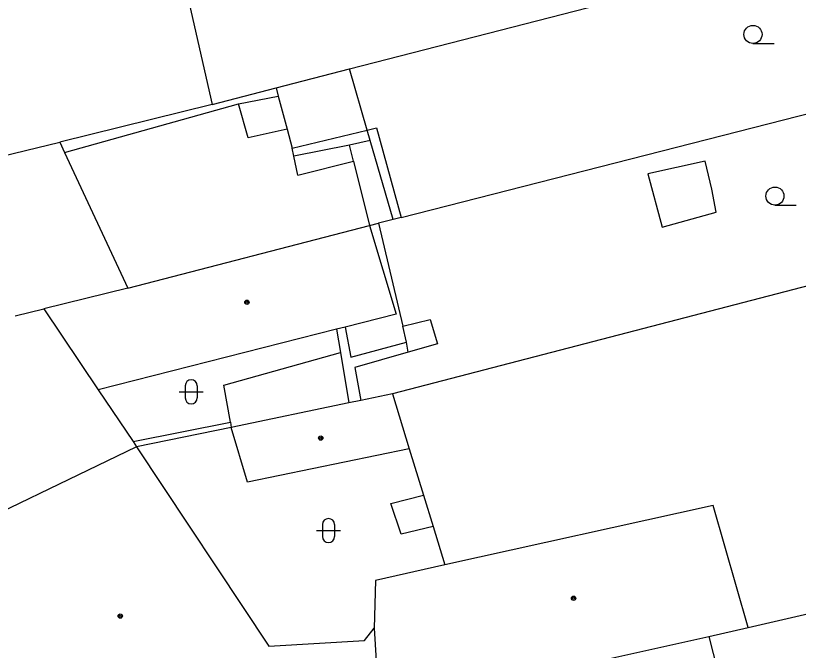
# Model space of a CAD drawing. Extents: x -596229 to -595156, y -1161237 to -1159376.
# Drawn here: x -595305.12 to -595272.67, y -1160420.43 to -1160394.12 of the extents above; entities that cross this region are included whole.
import ezdxf

# ---------------------------------------------------------------- set-up
doc = ezdxf.new("R2010")
doc.units = 0
for name, color, linetype in [('DOP - kresba z DSPS bez souradnic', 7, 'Continuous'), ('DOP - rozhrani ploch obecne', 7, 'Continuous'), ('Level 36', 7, 'Continuous'), ('Level 39', 7, 'Continuous'), ('TM - budovy zdene_ betonove - VP', 7, 'Continuous'), ('TM - letecke snimky - pomocna linie', 7, 'Continuous')]:
    doc.layers.add(name, color=color, linetype=linetype)

msp = doc.modelspace()

# ---------------------------------------------------------------- linework, layer by layer
at = {"layer": 'DOP - kresba z DSPS bez souradnic'}
for points in [[(-595295.88, -1160397.78), (-595294.23, -1160397.46)], [(-595303.09, -1160399.79), (-595295.88, -1160397.78)], [(-595295.48, -1160399.18), (-595295.88, -1160397.78)], [(-595293.86, -1160398.82), (-595295.48, -1160399.18)], [(-595290.42, -1160399.3), (-595291.27, -1160399.49)], [(-595289.47, -1160402.57), (-595290.42, -1160399.3)], [(-595293.59, -1160399.95), (-595293.65, -1160399.62)], [(-595291.27, -1160399.49), (-595293.59, -1160399.95)], [(-595291.11, -1160400.16), (-595291.27, -1160399.49)], [(-595293.42, -1160400.73), (-595293.59, -1160399.95)], [(-595293.42, -1160400.73), (-595291.11, -1160400.16)], [(-595291.11, -1160400.16), (-595290.45, -1160402.82)], [(-595276.53, -1160400.15), (-595278.91, -1160400.68)], [(-595276.25, -1160401.32), (-595276.53, -1160400.15)], [(-595278.91, -1160400.68), (-595278.32, -1160402.89)], [(-595276.08, -1160402.27), (-595276.25, -1160401.32)], [(-595278.32, -1160402.89), (-595276.08, -1160402.27)], [(-595291.46, -1160407.03), (-595291.22, -1160408.28)], [(-595288.92, -1160407.65), (-595289.06, -1160406.99)], [(-595291.82, -1160407.12), (-595291.65, -1160408.09)], [(-595291.22, -1160408.28), (-595288.92, -1160407.65)], [(-595288.84, -1160408.07), (-595288.92, -1160407.65)], [(-595296.49, -1160409.44), (-595291.65, -1160408.09)], [(-595291.65, -1160408.09), (-595291.3, -1160410.17)], [(-595296.21, -1160410.97), (-595296.49, -1160409.44)], [(-595300.25, -1160411.78), (-595296.21, -1160410.97)], [(-595289.56, -1160414.34), (-595288.21, -1160414)], [(-595289.14, -1160415.62), (-595289.56, -1160414.34)], [(-595287.81, -1160415.29), (-595289.14, -1160415.62)]]:
    msp.add_lwpolyline(points, dxfattribs=at)
at = {"layer": 'DOP - rozhrani ploch obecne'}
for points in [[(-595298.53, -1160390.93), (-595296.97, -1160397.8)], [(-595291.28, -1160396.33), (-595277.76, -1160392.84)], [(-595289.13, -1160402.49), (-595259.33, -1160394.87)], [(-595294.32, -1160397.12), (-595291.28, -1160396.33)], [(-595296.97, -1160397.8), (-595294.32, -1160397.12)], [(-595294.32, -1160397.12), (-595294.23, -1160397.46)], [(-595294.23, -1160397.46), (-595293.86, -1160398.82)], [(-595296.97, -1160397.8), (-595303.29, -1160399.36)], [(-595293.86, -1160398.82), (-595293.65, -1160399.62)], [(-595293.65, -1160399.62), (-595290.55, -1160398.87)], [(-595290.55, -1160398.87), (-595290.15, -1160398.77)], [(-595290.15, -1160398.77), (-595289.13, -1160402.49)], [(-595289.13, -1160402.49), (-595289.47, -1160402.57)], [(-595290.45, -1160402.82), (-595290.08, -1160402.72)], [(-595289.47, -1160402.57), (-595290.08, -1160402.72)], [(-595290.08, -1160402.72), (-595289.06, -1160406.99)], [(-595265.95, -1160403.68), (-595289.5, -1160409.8)], [(-595289.06, -1160406.99), (-595287.93, -1160406.71)], [(-595287.93, -1160406.71), (-595287.63, -1160407.73)], [(-595287.63, -1160407.73), (-595288.84, -1160408.07)], [(-595288.84, -1160408.07), (-595291.05, -1160408.7)], [(-595291.05, -1160408.7), (-595290.8, -1160410.07)], [(-595296.18, -1160411.19), (-595300.1, -1160412)], [(-595288.8, -1160412.08), (-595288.21, -1160414)], [(-595274.75, -1160419.48), (-595244.5, -1160412.5)], [(-595288.21, -1160414), (-595287.81, -1160415.29)], [(-595287.81, -1160415.29), (-595287.32, -1160416.89)], [(-595276.38, -1160419.85), (-595275.46, -1160423.49)]]:
    msp.add_lwpolyline(points, dxfattribs=at)
at = {"layer": 'Level 36'}
for p, q in [((-595274.55, -1160395.275), (-595273.675, -1160395.275)), ((-595273.64, -1160401.975), (-595272.765, -1160401.975)), ((-595298.086, -1160409.466), (-595298.086, -1160409.966)), ((-595297.586, -1160409.466), (-595297.586, -1160409.966)), ((-595298.336, -1160409.716), (-595297.336, -1160409.716)), ((-595292.396, -1160415.216), (-595292.396, -1160415.716)), ((-595291.896, -1160415.216), (-595291.896, -1160415.716)), ((-595292.646, -1160415.466), (-595291.646, -1160415.466))]:
    msp.add_line(p, q, dxfattribs=at)
for centre in [(-595274.55, -1160394.9), (-595273.64, -1160401.6)]:
    msp.add_circle(centre, 0.375, dxfattribs=at)
for centre, start, end in [((-595297.836, -1160409.466), 0, 180), ((-595297.836, -1160409.966), 180, 0), ((-595292.146, -1160415.216), 0, 180), ((-595292.146, -1160415.716), 180, 0)]:
    msp.add_arc(centre, 0.25, start, end, dxfattribs=at)
at = {"layer": 'Level 39'}
for centre, radius in [((-595295.53, -1160406), 0.09), ((-595295.53, -1160406), 0.0398), ((-595292.47, -1160411.63), 0.09), ((-595292.47, -1160411.63), 0.0398), ((-595281.99, -1160418.27), 0.09), ((-595281.99, -1160418.27), 0.0398), ((-595300.78, -1160419.01), 0.09), ((-595300.78, -1160419.01), 0.0398)]:
    msp.add_circle(centre, radius, dxfattribs=at)
at = {"layer": 'TM - budovy zdene_ betonove - VP'}
for points in [[(-595308.53, -1160400.63), (-595303.29, -1160399.36)], [(-595303.29, -1160399.36), (-595303.09, -1160399.79)], [(-595303.09, -1160399.79), (-595300.46, -1160405.42)], [(-595300.46, -1160405.42), (-595290.45, -1160402.82)], [(-595290.45, -1160402.82), (-595289.34, -1160406.49)], [(-595300.46, -1160405.42), (-595303.95, -1160406.27)], [(-595305.13, -1160406.57), (-595303.95, -1160406.27)], [(-595303.95, -1160406.27), (-595301.69, -1160409.63)], [(-595289.34, -1160406.49), (-595291.46, -1160407.03)], [(-595291.46, -1160407.03), (-595291.82, -1160407.12)], [(-595291.82, -1160407.12), (-595301.69, -1160409.63)], [(-595301.69, -1160409.63), (-595300.25, -1160411.78)], [(-595289.5, -1160409.8), (-595290.8, -1160410.07)], [(-595289.5, -1160409.8), (-595288.8, -1160412.08)], [(-595291.3, -1160410.17), (-595296.18, -1160411.19)], [(-595290.8, -1160410.07), (-595291.3, -1160410.17)], [(-595295.5, -1160413.46), (-595296.18, -1160411.19)], [(-595300.25, -1160411.78), (-595300.1, -1160412)], [(-595300.1, -1160412), (-595308.59, -1160416.08)], [(-595300.1, -1160412), (-595294.62, -1160420.26)], [(-595288.8, -1160412.08), (-595295.5, -1160413.46)], [(-595276.2, -1160414.43), (-595287.32, -1160416.89)], [(-595274.75, -1160419.48), (-595276.2, -1160414.43)], [(-595287.32, -1160416.89), (-595290.2, -1160417.53)], [(-595290.2, -1160417.53), (-595290.26, -1160419.51)], [(-595290.66, -1160420.02), (-595290.26, -1160419.51)], [(-595290.26, -1160419.51), (-595290.07, -1160422.44)], [(-595276.38, -1160419.85), (-595274.75, -1160419.48)], [(-595294.62, -1160420.26), (-595290.66, -1160420.02)], [(-595283.34, -1160421.41), (-595276.38, -1160419.85)]]:
    msp.add_lwpolyline(points, dxfattribs=at)
at = {"layer": 'TM - letecke snimky - pomocna linie'}
for points in [[(-595290.55, -1160398.87), (-595291.28, -1160396.33)], [(-595290.42, -1160399.3), (-595290.55, -1160398.87)], [(-595296.21, -1160410.97), (-595296.18, -1160411.19)]]:
    msp.add_lwpolyline(points, dxfattribs=at)

doc.saveas('drawing.dxf')
